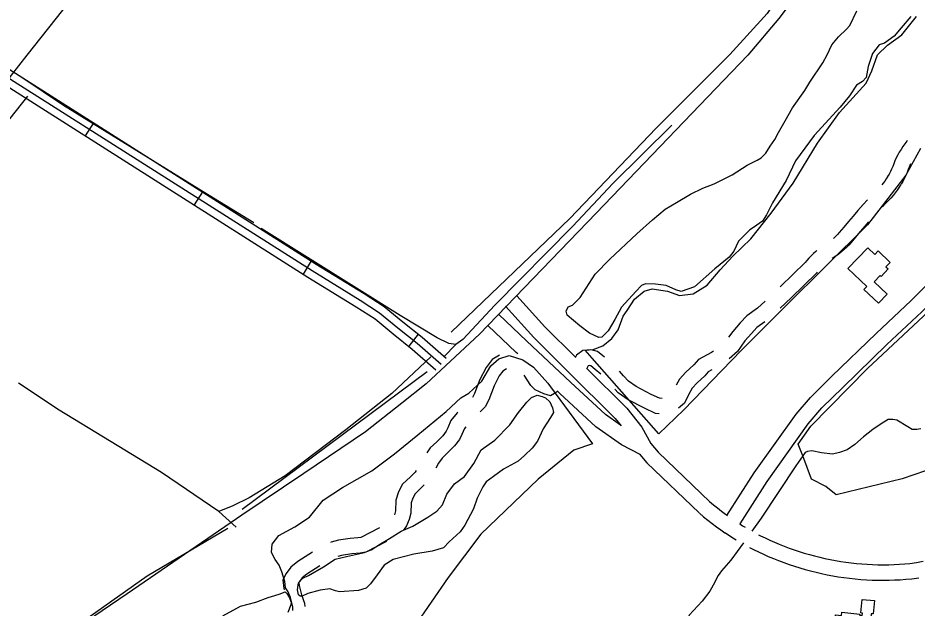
# Model space of a CAD drawing. Extents: x 3297772 to 3335630, y 634068 to 659439.
# Drawn here: x 3303476 to 3305219, y 646867 to 648010 of the extents above; entities that cross this region are included whole.
import ezdxf

# ---------------------------------------------------------------- set-up
doc = ezdxf.new("R2010")
doc.units = 0
for name, color, linetype in [('V-BLDG-OTLN', 7, 'Continuous'), ('V-DTCH-CNTR', 7, 'Continuous'), ('V-ROAD-CNTR', 7, 'Continuous'), ('V-SITE-OTLN', 7, 'Continuous'), ('V-TOPO-SHOR', 7, 'Continuous')]:
    doc.layers.add(name, color=color, linetype=linetype)

msp = doc.modelspace()

# ---------------------------------------------------------------- linework, layer by layer
at = {"layer": 'V-BLDG-OTLN'}
for points in [[(3305085.5, 647524.8), (3305124, 647565.1), (3305137.5, 647552.2), (3305144.1, 647559.1), (3305167.4, 647536.8), (3305159.1, 647528.1), (3305163.4, 647524), (3305149.6, 647509.5), (3305148, 647511.1), (3305136.6, 647499.2), (3305161.5, 647475.5), (3305144.5, 647457.7), (3305116.6, 647484.4), (3305121.9, 647490)], [(3305055.3, 646794.5), (3305061.2, 646853.9), (3305072.9, 646852.7), (3305073.5, 646858.9), (3305108.4, 646855.4), (3305108.2, 646853.1), (3305113.1, 646852.7), (3305113.6, 646857.5), (3305110.4, 646857.8), (3305113, 646884), (3305136.8, 646881.6), (3305134.2, 646856), (3305130.7, 646856.3), (3305127.4, 646823.3), (3305112.1, 646824.8), (3305110, 646803.4), (3305092.9, 646805.1), (3305093.6, 646811.8), (3305076.8, 646813.5), (3305074.7, 646792.6)]]:
    msp.add_lwpolyline(points, close=True, dxfattribs=at)
at = {"layer": 'V-DTCH-CNTR'}
for points in [[(3303454.1, 647883.9), (3303462, 647897.1), (3303494.3, 647938.3), (3303632.1, 648113.2), (3303668.4, 648167.6), (3303685.8, 648201.1), (3303743.4, 648290.6), (3303858.6, 648468.7), (3303949.3, 648601.7), (3304004.2, 648676.5)], [(3304964.1, 648072.4), (3304928.6, 648018.8), (3304856.2, 647939.5), (3304713.9, 647796.7), (3304546.4, 647622), (3304316.1, 647401.7)], [(3303299.3, 647612.3), (3303386.7, 647722.6), (3303495.1, 647858.7)], [(3304276.7, 647353.7), (3304201.3, 647283.1), (3304111.8, 647212.6), (3303994, 647123.5), (3303924.2, 647081), (3303892.9, 647065.5), (3303865.5, 647054), (3303899, 647023.9)], [(3303865.5, 647054), (3303754.3, 647129.7), (3303555.8, 647250.5), (3303477.3, 647302.5)]]:
    msp.add_lwpolyline(points, dxfattribs=at)
at = {"layer": 'V-ROAD-CNTR'}
for p, q in [((3303622.6, 647807.2), (3303606.6, 647781.8)), ((3303833.8, 647673.4), (3303817.7, 647648)), ((3304045, 647539.5), (3304028.9, 647514.2)), ((3304252.3, 647397.9), (3304233.8, 647374.4))]:
    msp.add_line(p, q, dxfattribs=at)
for points in [[(3301873, 648875.8), (3302183.9, 648686.1), (3303381.6, 647942.1), (3304046.5, 647520.8), (3304139.8, 647463.5), (3304177.5, 647439.3), (3304212.9, 647409.9), (3304250.3, 647380.5), (3304296.6, 647339.9)], [(3302008.8, 648810.5), (3302191.8, 648698.8), (3303389.6, 647954.8), (3304054.4, 647533.5), (3304147.7, 647476.2), (3304186.4, 647451.5), (3304222.4, 647421.6), (3304259.8, 647392), (3304306.5, 647351.2)], [(3304850.9, 647046.3), (3304903.8, 647128.9), (3304984.8, 647242.5), (3305013.2, 647275.3), (3305054.5, 647316.1), (3305140.3, 647399.3), (3305207.8, 647462.8), (3305272.6, 647527.6), (3305308.4, 647566.7), (3305329.7, 647592.3), (3305358.9, 647634.8), (3305380.5, 647672.8), (3305403.7, 647719.2), (3305425.5, 647778), (3305443.8, 647839.1), (3305450.8, 647862.8), (3305498, 648021.4), (3305515.2, 648083.3), (3305521.9, 648107.8)], [(3304986.8, 648057.1), (3304951.3, 648009), (3304891.1, 647938.1), (3304597.2, 647632.3), (3304370.9, 647397.8), (3304314.6, 647345.5), (3304267.7, 647301.6), (3304220.5, 647264.2), (3304149.8, 647208.7), (3304030.2, 647128), (3303910.4, 647047.2), (3303688.1, 646894.9), (3303560.4, 646808.4)], [(3303460.2, 647874.6), (3304038.5, 647508.1), (3304131.8, 647450.8), (3304168.6, 647427.2), (3304203.5, 647398.2), (3304240.7, 647368.9), (3304286.7, 647328.6)], [(3304876.2, 647030.1), (3304928.6, 647112.1), (3305008.4, 647223.9), (3305035.1, 647254.8), (3305075.5, 647294.7), (3305161, 647377.6), (3305228.7, 647441.3), (3305294.3, 647506.9), (3305331, 647547), (3305353.7, 647574.2), (3305384.4, 647618.8), (3305407, 647658.7), (3305431.3, 647707.2), (3305454, 647768.5), (3305472.5, 647830.5), (3305475.9, 647842)], [(3305200.4, 647772.7), (3305199.4, 647771.3), (3305195.5, 647766.1), (3305191.8, 647761), (3305188.4, 647755.7), (3305185.1, 647750.3), (3305182.1, 647744.8), (3305179.2, 647739.2), (3305176.6, 647733.4), (3305174.2, 647727.6), (3305172.3, 647722.3), (3305170.2, 647717.5), (3305167.9, 647712.7), (3305165.4, 647707.9), (3305162.5, 647703)], [(3305207, 647727.6), (3305206.3, 647726.2), (3305204.1, 647721.5), (3305202.2, 647716.7), (3305200.1, 647711.2), (3305197.5, 647705.1), (3305194.7, 647699.2), (3305191.6, 647693.4), (3305188.5, 647688)], [(3305162.8, 647703.5), (3305159.8, 647698.7), (3305156.8, 647694.3), (3305153.6, 647689.9), (3305151.1, 647686.9)], [(3305188.2, 647687.5), (3305184.9, 647682.2), (3305181.2, 647676.8), (3305177.3, 647671.6), (3305173.2, 647666.5), (3305168.8, 647661.4), (3305157.9, 647650.3), (3305152.2, 647644.5)], [(3305123.7, 647657.9), (3305115.2, 647648.8), (3305104.9, 647637.3), (3305095.6, 647626.5), (3305086.5, 647615.8), (3305077.4, 647605), (3305068.6, 647594.5), (3305065.3, 647590.8), (3305061.9, 647587.3), (3305058.3, 647584), (3305057.3, 647583.1)], [(3305125.2, 647615), (3305118.4, 647607), (3305109.4, 647596.4), (3305100.4, 647585.8), (3305091.3, 647574.8), (3305087.2, 647570.3), (3305082.9, 647565.9), (3305078.4, 647561.7), (3305073.8, 647557.7), (3305069, 647553.9), (3305064, 647550.3), (3305058.9, 647546.9), (3305055.1, 647544.6)], [(3305025.1, 647559.6), (3305023, 647557.9), (3305018.4, 647553.8), (3305013.9, 647549.5), (3305009.6, 647545), (3305005.5, 647540.4), (3305002.3, 647536.4), (3304954.8, 647489.9), (3304954.1, 647489.3)], [(3305025.7, 647517.7), (3305024.5, 647516.2), (3304975.6, 647468.4), (3304954.2, 647447.8)], [(3304443.3, 647471.9), (3304497.9, 647412.2), (3304557.8, 647352.3)], [(3304925.2, 647461.6), (3304910.2, 647448.2), (3304889.3, 647433.1), (3304876.3, 647419.4), (3304862.3, 647403.2), (3304854.2, 647392.1)], [(3304421.2, 647451.7), (3304476.2, 647391.5), (3304542.4, 647325.2), (3304634.2, 647234.6), (3304645.8, 647219.9)], [(3304644.7, 647221.3), (3304615.7, 647241.8), (3304547.3, 647304.8), (3304462.8, 647384.1), (3304407.8, 647436.2)], [(3304445.3, 647359.4), (3304442.2, 647362.3), (3304387.1, 647414.4)], [(3304924.3, 647421.3), (3304909.1, 647410.4), (3304898.6, 647399.3), (3304885.8, 647384.5), (3304871.1, 647364.3), (3304855.2, 647349.9)], [(3304409.6, 647357.3), (3304395.7, 647348.5), (3304383.9, 647332.9), (3304371.8, 647310), (3304361.5, 647282.6), (3304357.5, 647274.8)], [(3304613.4, 647353.4), (3304600, 647364.3), (3304592.8, 647365.8), (3304586.5, 647367.1), (3304571.5, 647365.8), (3304559.4, 647356.9), (3304557.1, 647353)], [(3304825.1, 647365.1), (3304820.9, 647362.5), (3304795.6, 647348.4), (3304786.4, 647338.5), (3304771.4, 647324.4), (3304758.9, 647310.3), (3304752.4, 647298.9)], [(3304606.1, 647320.4), (3304595.5, 647329.3), (3304586.8, 647336.4), (3304586.7, 647336.4), (3304584.7, 647336.8), (3304582.5, 647336.6), (3304582, 647336.2), (3304579, 647331.3)], [(3304423.6, 647330.6), (3304416.4, 647326), (3304409.3, 647316.7), (3304399.2, 647297.6), (3304388.9, 647270.5), (3304381.9, 647256.7), (3304372.2, 647247.1)], [(3304578.5, 647331.8), (3304656.6, 647254.7), (3304685.8, 647217.7), (3304703.4, 647185.8), (3304717.4, 647169.4), (3304817.8, 647073.2)], [(3304725.2, 647273.3), (3304720, 647273.7), (3304704.2, 647281.1), (3304674.9, 647296.3), (3304659.9, 647306.7), (3304650.4, 647317), (3304642.6, 647326.1)], [(3304821.5, 647328.5), (3304814.4, 647324.5), (3304807.8, 647317.3), (3304792.9, 647303.5), (3304783.4, 647292.8), (3304776.5, 647280.4), (3304768.3, 647264.3), (3304757.1, 647254.1)], [(3304522.3, 647287.5), (3304520.4, 647285.2), (3304516.3, 647282.8), (3304508.6, 647278.2), (3304495.7, 647282), (3304479, 647290), (3304470.7, 647298.4), (3304457.8, 647318.3)], [(3304684.1, 647163.9), (3304646.6, 647183.3), (3304596.8, 647218.4), (3304526.9, 647282.8), (3304521.5, 647287.9)], [(3304719.7, 647243.6), (3304712.4, 647244.2), (3304690.9, 647254.2), (3304659.4, 647270.6), (3304640.1, 647283.9), (3304633.4, 647291.3)], [(3304329.1, 647246.6), (3304327.9, 647245.5), (3304315.8, 647230.8), (3304309.6, 647216), (3304306.4, 647209.7), (3304300, 647200.8), (3304288.5, 647189.4), (3304275.7, 647177.6), (3304269, 647168.1)], [(3305226.9, 647214.3), (3305219.1, 647212.8), (3305209.7, 647212.8), (3305201.9, 647218.3), (3305180.1, 647231), (3305172.3, 647232.6), (3305163.7, 647232.6), (3305149.6, 647224.1), (3305133.9, 647213.3), (3305115.9, 647198.6), (3305098.6, 647183.8), (3305083.7, 647173.8), (3305068.8, 647168.4), (3305055.5, 647165.4), (3305034.4, 647167.9), (3305015.7, 647171.9), (3305007.1, 647170.4), (3305002.4, 647168.8), (3304997.7, 647161.8), (3304984.3, 647142.4), (3304917.3, 647041.3), (3304899.3, 647016.2)], [(3304344.5, 647218.4), (3304341.8, 647215.1), (3304336.8, 647203.4), (3304332.1, 647194), (3304322.8, 647181.2), (3304309.2, 647167.7), (3304298.4, 647157.8), (3304291.3, 647147.6), (3304286.5, 647138.3)], [(3304682, 647164.6), (3304695.6, 647148.8), (3304797.1, 647051.6)], [(3304248.5, 647133.9), (3304246.3, 647130.7), (3304237.1, 647121.6), (3304222.1, 647106.9), (3304214.1, 647092), (3304209, 647076.3), (3304208.1, 647055.4), (3304206.3, 647047.9), (3304206.3, 647047.7)], [(3304263.7, 647105.7), (3304258.1, 647100.3), (3304246.4, 647088.7), (3304241.8, 647080.2), (3304238.8, 647070.9), (3304237.9, 647051.2), (3304234.9, 647038.5), (3304229.7, 647026.2), (3304223.6, 647018.1)], [(3304817.2, 647073.8), (3304824.9, 647067.3), (3304832.6, 647061), (3304840.4, 647054.9), (3304848.3, 647048.9), (3304851.7, 647046.5)], [(3304797.7, 647051), (3304805.6, 647044.2), (3304813.8, 647037.6), (3304822.1, 647031.1), (3304830.6, 647024.7), (3304839.2, 647018.6), (3304846.9, 647013.2), (3304847.9, 647012.6), (3304856.7, 647006.8), (3304865.6, 647001.2), (3304869, 646999.1)], [(3304177, 647022.5), (3304141.2, 647004.1), (3304135.5, 647003.1), (3304120.1, 647001.7), (3304097.8, 646998.5), (3304083.7, 646994.9), (3304082.5, 646994.3)], [(3304875.8, 647030.2), (3304881.3, 647026.7), (3304886.4, 647023.7)], [(3304912.2, 647009.3), (3304916, 647007.3), (3304924.9, 647002.9), (3304933.9, 646998.7), (3304943, 646994.7), (3304952.2, 646990.9), (3304961.5, 646987.2), (3304971.2, 646983.5), (3304981, 646980), (3304990.8, 646976.7), (3305000.7, 646973.7), (3305010.7, 646970.8), (3305020.7, 646968.1), (3305030.8, 646965.5), (3305040.9, 646963.2), (3305051, 646961.1), (3305061.2, 646959.2), (3305071.4, 646957.5), (3305081.7, 646956), (3305092, 646954.7), (3305102.3, 646953.6), (3305112.6, 646952.7), (3305123, 646952), (3305133.3, 646951.5), (3305143.7, 646951.2), (3305154.1, 646951.1), (3305164.5, 646951.2), (3305174.8, 646951.5), (3305185.2, 646952.1), (3305195.5, 646952.8), (3305205.6, 646953.7), (3305218.2, 646955.6), (3305231.2, 646957.7)], [(3304190.8, 646995.9), (3304150.9, 646975.4), (3304139.5, 646973.4), (3304123.6, 646971.9), (3304103.7, 646969.1), (3304096.5, 646967.2)], [(3304883, 646993.8), (3304858.2, 646959.7), (3304840.1, 646939.5), (3304833.8, 646930.1), (3304824.3, 646911.5), (3304817.9, 646899.8), (3304803, 646880.3), (3304777.8, 646853.2), (3304773.8, 646844.6), (3304773.8, 646839.1), (3304778.4, 646830.5), (3304783.1, 646826.6), (3304824.4, 646808.4), (3304937.3, 646760.8), (3305001.2, 646736.1), (3305011.3, 646730.6), (3305022.5, 646723)], [(3304047.3, 646975.4), (3304019.1, 646957.4), (3304005, 646946.3), (3303996.2, 646933.8), (3303989.5, 646921.8), (3303991.8, 646904.8), (3303992.4, 646902.5)], [(3304894.4, 646984.8), (3304902.5, 646980.6), (3304911.9, 646975.9), (3304921.5, 646971.4), (3304931.1, 646967.1), (3304940.9, 646963.1), (3304950.7, 646959.2), (3304960.9, 646955.3), (3304971.2, 646951.7), (3304981.6, 646948.2), (3304992.1, 646944.9), (3305002.6, 646941.9), (3305013.2, 646939), (3305023.8, 646936.4), (3305034.5, 646933.9), (3305045.2, 646931.7), (3305056, 646929.7), (3305066.8, 646927.9), (3305077.6, 646926.3), (3305088.5, 646924.9), (3305099.4, 646923.7), (3305110.3, 646922.8), (3305121.3, 646922), (3305132.2, 646921.5), (3305143.2, 646921.2), (3305154.1, 646921.1), (3305165.1, 646921.2), (3305176, 646921.6), (3305187, 646922.1), (3305197.9, 646922.9), (3305209.1, 646923.9), (3305222.9, 646926)], [(3304061.2, 646948.7), (3304036.5, 646933), (3304027.1, 646925.5), (3304021.7, 646917.8), (3304020.5, 646915.8), (3304021.2, 646910.8), (3304026.1, 646892.8), (3304031.9, 646876.8), (3304032.6, 646870.5)]]:
    msp.add_lwpolyline(points, dxfattribs=at)
at = {"layer": 'V-SITE-OTLN'}
for points in [[(3305143, 647938.7), (3305161.9, 647957.3), (3305190.1, 647977.4), (3305218.4, 648013.1)], [(3305226.2, 647757.1), (3305197.7, 647705.7), (3305123.7, 647609.4), (3305042, 647528.7), (3304965, 647452.7), (3304878.6, 647365.8), (3304767, 647251), (3304718.9, 647204.8), (3304589.8, 647351.1), (3304575.8, 647366.9), (3304591.4, 647367.7), (3304610.1, 647375.4), (3304627.4, 647389.3), (3304640, 647406.4), (3304649.5, 647432.9), (3304657.4, 647443.8), (3304671.6, 647465.5), (3304690.4, 647481), (3304706.1, 647485.6), (3304735.7, 647480.7), (3304759.1, 647472.8), (3304785.6, 647475.7), (3304812.3, 647492.7), (3304837.5, 647522.2), (3304862.6, 647548.6), (3304897.2, 647582.7), (3304936.5, 647632.4), (3304979.1, 647689.9), (3305026.4, 647767.7), (3305068.9, 647826.8), (3305120.8, 647884.2), (3305131.9, 647907.5), (3305143, 647938.7)], [(3305439.6, 647203), (3305190.8, 647117.2), (3305062.6, 647086.8), (3305042.4, 647102.5), (3305014.5, 647116.7), (3304997.7, 647161.8), (3304989.1, 647184.9), (3305013.5, 647219.8), (3305123.5, 647331.5), (3305301, 647497.4)], [(3304008.9, 646862.4), (3304008.9, 646868.7), (3304004.4, 646887.4), (3303999.8, 646898.4), (3303995.1, 646906.2), (3303993.6, 646918.7), (3303987.5, 646937.5), (3303982.9, 646950), (3303975.2, 646961), (3303967.5, 646975.1), (3303969.1, 646990.7), (3303981.7, 647007.8), (3304013.1, 647024.8), (3304041.3, 647043.3), (3304068, 647076), (3304105.7, 647100.7), (3304162.1, 647133.1), (3304206, 647165.6), (3304251.5, 647202.8), (3304306.4, 647247.7), (3304334.7, 647274.1), (3304350.4, 647283.4), (3304375.5, 647306.6), (3304392.9, 647336.2), (3304408.6, 647350.1), (3304428.9, 647356.2), (3304455.4, 647348.3), (3304475.6, 647334.1), (3304503.5, 647302.7), (3304508.7, 647295.7), (3304590.2, 647185.6), (3304554.2, 647172.8), (3304485.1, 647117), (3304373.6, 647010), (3304310.6, 646926.1), (3304211.4, 646783.1)]]:
    msp.add_lwpolyline(points, dxfattribs=at)
at = {"layer": 'V-TOPO-SHOR'}
for p, q in [((3304301.9, 647354), (3304325.5, 647378)), ((3303910.7, 647058.7), (3304269.5, 647325.5))]:
    msp.add_line(p, q, dxfattribs=at)
for points in [[(3304692.7, 647495.2), (3304684.9, 647492.1), (3304673.9, 647480.5), (3304646.3, 647450.2), (3304633.7, 647426.1), (3304620.3, 647404.3), (3304608.5, 647391.9), (3304602.2, 647391.2), (3304584.3, 647399.9), (3304565.7, 647414), (3304540.8, 647434.5), (3304539.3, 647442.3), (3304543.3, 647450.9), (3304551.1, 647453.9), (3304566, 647468.7), (3304595.2, 647513.8), (3304623.5, 647543.2), (3304676.1, 647592.1), (3304706.7, 647619.2), (3304731.1, 647640.1), (3304753, 647652.5), (3304780.4, 647668.7), (3304803.9, 647680.3), (3304825.8, 647688.7), (3304861.1, 647706.4), (3304890.1, 647725), (3304909.7, 647735), (3304917.5, 647739.6), (3304926.1, 647748.2), (3304934.8, 647762.2), (3304943.5, 647774.6), (3304950.6, 647788.6), (3304964, 647811.2), (3304978.2, 647836.1), (3305001.9, 647869.5), (3305011.3, 647885.8), (3305036.6, 647923.1), (3305045.2, 647938.7), (3305054, 647958.1), (3305067.3, 647973.7), (3305083, 647988.4), (3305089.3, 647995.4), (3305102.8, 648024.2)], [(3305207.2, 648012.9), (3305188.4, 647991.2), (3305175, 647974.9), (3305156.2, 647961.7), (3305146, 647957.9), (3305133.4, 647941.6), (3305124.7, 647915.9), (3305120.6, 647894.8), (3305113.5, 647887.1), (3305101.8, 647880.1), (3305088.4, 647859.1), (3305070.3, 647837.4), (3305020, 647782.3), (3304983.8, 647733.3), (3304965.6, 647695.2), (3304939.5, 647652.4), (3304927.7, 647629.1), (3304919.8, 647616.7), (3304913.5, 647612), (3304904.1, 647605.8), (3304895.5, 647599.6), (3304873.5, 647577.9), (3304864, 647558.5), (3304855.3, 647546.8), (3304827.1, 647524.4), (3304787.8, 647489.5), (3304762, 647480.3), (3304751.9, 647483.5), (3304733.2, 647492.2), (3304712.1, 647494.6), (3304692.7, 647495.2)], [(3303933.3, 647613.3), (3303835.2, 647673.3), (3303564.5, 647840.6), (3303483.6, 647895.1)], [(3304743.7, 647802.6), (3304630.5, 647690.1), (3304551.1, 647606.2), (3304400.9, 647454.1), (3304338.8, 647387.3), (3304325.5, 647378), (3304311.4, 647379.7), (3304288.8, 647390.8), (3304217.2, 647434.2), (3303948, 647602.3)], [(3304446.4, 647246.1), (3304463, 647266.3), (3304471.6, 647274.8), (3304482.6, 647279.4), (3304492.7, 647277), (3304499, 647274.7), (3304507.5, 647266.8), (3304512.9, 647255), (3304514.4, 647245.7), (3304508.9, 647236.3), (3304494.7, 647214.5), (3304483.6, 647190.4), (3304473.3, 647177.2), (3304458.4, 647162.4), (3304445.8, 647151.6), (3304417.6, 647136.1), (3304398, 647122.2), (3304383.9, 647111.4), (3304377.6, 647102), (3304366.5, 647080.2), (3304359.3, 647059.2), (3304342.7, 647028), (3304333.3, 647014.8), (3304312, 646995.4), (3304301, 646983.8), (3304279.1, 646977.7), (3304243.9, 646971.6), (3304204, 646961), (3304186, 646950.1), (3304172.6, 646931.5), (3304160, 646914.4), (3304151.3, 646905.8), (3304136.5, 646901.3), (3304099.7, 646898.4), (3304091.9, 646900.8), (3304081, 646904.7), (3304062.3, 646901.7), (3304038, 646895.6), (3304027, 646890.2), (3304023.1, 646890.3), (3304020, 646892.6), (3304018.5, 646902.8), (3304020.2, 646916.1), (3304028.8, 646925.4), (3304039.8, 646930), (3304068.8, 646947), (3304091.5, 646961.7), (3304113.5, 646967), (3304147.9, 646974.6), (3304161.2, 646980), (3304179.2, 646991.6), (3304196.5, 647001.6), (3304219.2, 647016.3), (3304241.9, 647025.6), (3304271, 647043.3), (3304288.2, 647054.9), (3304299.2, 647067.4), (3304308, 647087.6), (3304322.9, 647107.8), (3304341.8, 647121.8), (3304359.9, 647147.4), (3304374.1, 647173.9), (3304400.8, 647192.5), (3304429.9, 647222), (3304446.4, 647246.1)], [(3302622.5, 646699.8), (3303091.7, 646414.6), (3303294.2, 646607.8), (3303505.8, 646773.4), (3303726.6, 646929.8), (3303883.1, 647021.9)], [(3303873.7, 646852.2), (3303907.4, 646870.7), (3303937.1, 646878.3), (3303961.4, 646887.5), (3303967.7, 646889.8), (3303982.5, 646894.4), (3303994.3, 646898.3), (3303997.4, 646895.1), (3304002, 646888.1), (3304005.9, 646878.7), (3304005.1, 646873.2), (3303999.5, 646858.4)]]:
    msp.add_lwpolyline(points, dxfattribs=at)

doc.saveas('drawing.dxf')
